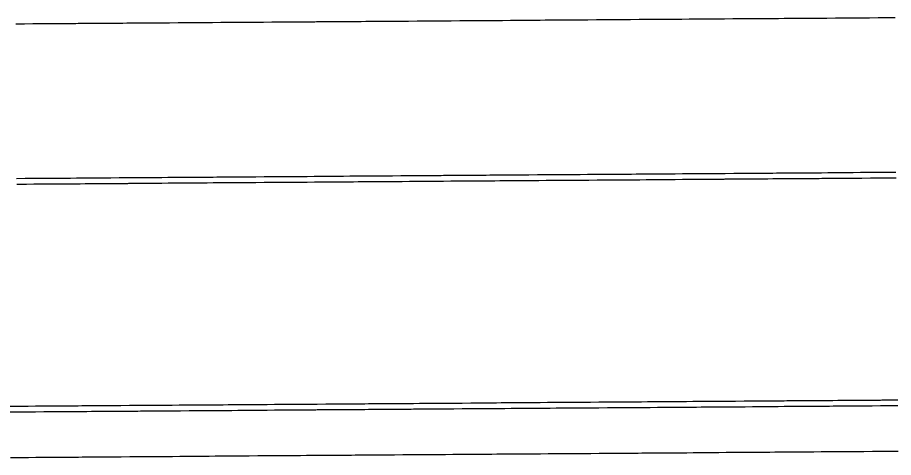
# Model space of a CAD drawing. Extents: x 2145147 to 2158018, y 137519 to 148068.
# Drawn here: x 2152411.8 to 2152514.4, y 142761.9 to 142813.5 of the extents above; entities that cross this region are included whole.
import ezdxf

# ---------------------------------------------------------------- set-up
doc = ezdxf.new("R2010")
doc.units = 0
doc.layers.add('PR_Phasing_Pavement_1', color=7, linetype='Continuous')

msp = doc.modelspace()

# ---------------------------------------------------------------- linework, layer by layer
at = {"layer": 'PR_Phasing_Pavement_1'}
for points in [[(2152411.62, 142812.72), (2152412, 142812.73)], [(2152412, 142812.73), (2152412.01, 142812.73), (2152412.62, 142812.73), (2152413.62, 142812.74), (2152413.69, 142812.74), (2152414.62, 142812.75), (2152415.44, 142812.75), (2152415.62, 142812.75), (2152416.62, 142812.76), (2152417.18, 142812.76), (2152417.62, 142812.77), (2152418.62, 142812.77), (2152418.93, 142812.78), (2152419.62, 142812.78), (2152420.62, 142812.79), (2152420.67, 142812.79), (2152421.62, 142812.8), (2152422.42, 142812.8), (2152422.62, 142812.8), (2152423.62, 142812.81), (2152424.16, 142812.81), (2152424.62, 142812.82), (2152425.62, 142812.82), (2152425.91, 142812.83), (2152426.62, 142812.83), (2152427.62, 142812.84), (2152427.65, 142812.84), (2152428.62, 142812.85), (2152429.4, 142812.85), (2152429.62, 142812.85), (2152430.62, 142812.86), (2152431.14, 142812.86), (2152431.62, 142812.87), (2152432.62, 142812.88), (2152432.89, 142812.88), (2152433.62, 142812.88), (2152434.62, 142812.89), (2152434.63, 142812.89), (2152435.62, 142812.9), (2152436.38, 142812.9), (2152436.62, 142812.9), (2152437.62, 142812.91), (2152438.12, 142812.91), (2152438.62, 142812.92), (2152439.62, 142812.92), (2152439.87, 142812.93), (2152440.62, 142812.93), (2152441.61, 142812.94), (2152441.62, 142812.94), (2152442.62, 142812.95), (2152443.36, 142812.95), (2152443.62, 142812.95), (2152444.62, 142812.96), (2152445.1, 142812.96), (2152445.62, 142812.97), (2152446.62, 142812.97), (2152446.85, 142812.98), (2152447.62, 142812.98), (2152448.59, 142812.99), (2152448.62, 142812.99), (2152449.62, 142813), (2152450.34, 142813), (2152450.62, 142813), (2152451.62, 142813.01), (2152452.08, 142813.01), (2152452.62, 142813.02), (2152453.62, 142813.02), (2152453.83, 142813.03), (2152454.62, 142813.03), (2152455.57, 142813.04), (2152455.62, 142813.04), (2152456.62, 142813.05), (2152457.32, 142813.05), (2152457.62, 142813.05), (2152458.62, 142813.06), (2152459.06, 142813.06), (2152459.62, 142813.07), (2152460.62, 142813.07), (2152460.81, 142813.08), (2152461.62, 142813.08), (2152462, 142813.08), (2152462.56, 142813.09), (2152462.62, 142813.09), (2152463.62, 142813.1), (2152464.3, 142813.1), (2152464.62, 142813.1), (2152465.62, 142813.11), (2152466.05, 142813.11), (2152466.62, 142813.12), (2152467.62, 142813.12), (2152467.79, 142813.13), (2152468.62, 142813.13), (2152469.54, 142813.14), (2152469.62, 142813.14), (2152470.62, 142813.15), (2152471.28, 142813.15), (2152471.62, 142813.15), (2152472.62, 142813.16), (2152473.03, 142813.16), (2152473.62, 142813.17), (2152474.62, 142813.17), (2152474.77, 142813.18), (2152475.62, 142813.18), (2152476.52, 142813.19), (2152476.62, 142813.19), (2152477.62, 142813.2), (2152478.26, 142813.2), (2152478.62, 142813.2), (2152479.62, 142813.21), (2152480.01, 142813.21), (2152480.61, 142813.22), (2152481.61, 142813.22), (2152481.75, 142813.23), (2152482.61, 142813.23), (2152483.5, 142813.24), (2152483.61, 142813.24), (2152484.61, 142813.25), (2152485.24, 142813.25), (2152485.61, 142813.25), (2152486.61, 142813.26), (2152486.99, 142813.26), (2152487.61, 142813.27), (2152488.61, 142813.27), (2152488.73, 142813.28), (2152489.61, 142813.28), (2152490.48, 142813.29), (2152490.61, 142813.29), (2152491.61, 142813.3), (2152492.22, 142813.3), (2152492.61, 142813.3), (2152493.61, 142813.31), (2152493.97, 142813.31), (2152494.61, 142813.32), (2152495.61, 142813.33), (2152495.71, 142813.33), (2152496.61, 142813.33), (2152497.46, 142813.34), (2152497.61, 142813.34), (2152498.61, 142813.35), (2152499.2, 142813.35), (2152499.3, 142813.35), (2152499.61, 142813.35), (2152500.61, 142813.36), (2152500.95, 142813.36), (2152501.61, 142813.37), (2152502.61, 142813.38), (2152502.69, 142813.38), (2152503.61, 142813.38), (2152504.44, 142813.39), (2152504.61, 142813.39), (2152505.61, 142813.4), (2152506.19, 142813.4), (2152506.61, 142813.4), (2152507.61, 142813.41), (2152507.93, 142813.41), (2152508.61, 142813.42), (2152509.61, 142813.43), (2152509.67, 142813.43), (2152510.61, 142813.43), (2152511.42, 142813.44), (2152511.61, 142813.44), (2152512.61, 142813.45), (2152513.17, 142813.45), (2152513.61, 142813.45), (2152514.61, 142813.46)], [(2152412.85, 142794.62), (2152412.86, 142794.62), (2152413.72, 142794.62), (2152414.72, 142794.63), (2152415.72, 142794.64), (2152416.72, 142794.65), (2152416.86, 142794.65), (2152417.72, 142794.65), (2152418, 142794.65), (2152418.72, 142794.66), (2152419.15, 142794.66), (2152419.72, 142794.67), (2152420.29, 142794.67), (2152420.72, 142794.67), (2152421.43, 142794.68), (2152421.72, 142794.68), (2152422.57, 142794.69), (2152422.72, 142794.69), (2152423.72, 142794.7), (2152424.72, 142794.7), (2152424.86, 142794.7), (2152425.72, 142794.71), (2152426, 142794.71), (2152426.72, 142794.72), (2152427.15, 142794.72), (2152427.72, 142794.72), (2152428.29, 142794.73), (2152428.72, 142794.73), (2152429.43, 142794.74), (2152429.72, 142794.74), (2152430.57, 142794.74), (2152430.72, 142794.75), (2152431.72, 142794.75), (2152432.72, 142794.76), (2152432.86, 142794.76), (2152433.72, 142794.77), (2152434, 142794.77), (2152434.72, 142794.77), (2152435.15, 142794.78), (2152435.72, 142794.78), (2152436.29, 142794.79), (2152436.72, 142794.79), (2152437.43, 142794.79), (2152437.72, 142794.8), (2152438.57, 142794.8), (2152438.72, 142794.8), (2152439.72, 142794.81), (2152440.72, 142794.82), (2152440.86, 142794.82), (2152441.72, 142794.82), (2152442, 142794.83), (2152442.72, 142794.83), (2152443.14, 142794.83), (2152443.72, 142794.84), (2152444.29, 142794.84), (2152444.72, 142794.85), (2152445.43, 142794.85), (2152445.72, 142794.85), (2152446.57, 142794.86), (2152446.72, 142794.86), (2152447.72, 142794.87), (2152448.72, 142794.87), (2152448.86, 142794.87), (2152449.72, 142794.88), (2152450, 142794.88), (2152450.72, 142794.89), (2152451.14, 142794.89), (2152451.72, 142794.9), (2152452.29, 142794.9), (2152452.72, 142794.9), (2152453.43, 142794.91), (2152453.72, 142794.91), (2152454.57, 142794.92), (2152454.72, 142794.92), (2152455.72, 142794.92), (2152456.72, 142794.93), (2152456.86, 142794.93), (2152457.72, 142794.94), (2152458, 142794.94), (2152458.72, 142794.95), (2152459.14, 142794.95), (2152459.72, 142794.95), (2152460.29, 142794.96), (2152460.72, 142794.96), (2152461.43, 142794.96), (2152461.72, 142794.97), (2152462.57, 142794.97), (2152462.72, 142794.97), (2152463.72, 142794.98), (2152464.72, 142794.99), (2152464.86, 142794.99), (2152465.72, 142795), (2152466, 142795), (2152466.72, 142795), (2152467.14, 142795.01), (2152467.72, 142795.01), (2152468.29, 142795.01), (2152468.72, 142795.02), (2152469.43, 142795.02), (2152469.72, 142795.02), (2152470.57, 142795.03), (2152470.72, 142795.03), (2152471.72, 142795.04), (2152472.72, 142795.05), (2152472.86, 142795.05), (2152473.72, 142795.05), (2152473.94, 142795.05), (2152474, 142795.05), (2152474.72, 142795.06), (2152475.14, 142795.06), (2152475.72, 142795.07), (2152476.29, 142795.07), (2152476.72, 142795.07), (2152477.43, 142795.08), (2152477.72, 142795.08), (2152478.57, 142795.09), (2152478.72, 142795.09), (2152479.72, 142795.1), (2152480.72, 142795.1), (2152480.86, 142795.1), (2152481.72, 142795.11), (2152482, 142795.11), (2152482.72, 142795.12), (2152483.14, 142795.12), (2152483.72, 142795.12), (2152484.29, 142795.13), (2152484.72, 142795.13), (2152485.43, 142795.14), (2152485.72, 142795.14), (2152486.57, 142795.14), (2152486.72, 142795.15), (2152487.72, 142795.15), (2152488.72, 142795.16), (2152488.86, 142795.16), (2152489.72, 142795.17), (2152490, 142795.17), (2152490.72, 142795.17), (2152491.14, 142795.18), (2152491.72, 142795.18), (2152492.29, 142795.19), (2152492.72, 142795.19), (2152493, 142795.19), (2152493.43, 142795.19), (2152493.72, 142795.2), (2152494.57, 142795.2), (2152494.72, 142795.2), (2152495.72, 142795.21), (2152496.72, 142795.22), (2152496.86, 142795.22), (2152497.71, 142795.22), (2152498, 142795.23), (2152498.71, 142795.23), (2152499.14, 142795.23), (2152499.71, 142795.24), (2152500.29, 142795.24), (2152500.71, 142795.25), (2152501.43, 142795.25), (2152501.71, 142795.25), (2152502.57, 142795.26), (2152502.71, 142795.26), (2152503.71, 142795.27), (2152504.71, 142795.27), (2152504.86, 142795.28), (2152505.71, 142795.28), (2152506, 142795.28), (2152506.71, 142795.29), (2152507.14, 142795.29), (2152507.71, 142795.3), (2152508.29, 142795.3), (2152508.71, 142795.3), (2152509.43, 142795.31), (2152509.71, 142795.31), (2152510.57, 142795.32), (2152510.71, 142795.32), (2152511.71, 142795.32), (2152512.71, 142795.33), (2152512.86, 142795.33), (2152513.71, 142795.34), (2152514, 142795.34), (2152514.71, 142795.35)], [(2152411.7, 142794.61), (2152412.72, 142794.62), (2152412.85, 142794.62)], [(2152412.86, 142793.95), (2152412.86, 142793.95), (2152413.72, 142793.96), (2152414.72, 142793.96), (2152415.72, 142793.97), (2152416.72, 142793.98), (2152416.86, 142793.98), (2152417.72, 142793.98), (2152418.01, 142793.99), (2152418.72, 142793.99), (2152419.15, 142793.99), (2152419.72, 142794), (2152420.29, 142794), (2152420.72, 142794.01), (2152421.44, 142794.01), (2152421.72, 142794.01), (2152422.58, 142794.02), (2152422.72, 142794.02), (2152423.72, 142794.03), (2152424.72, 142794.03), (2152424.86, 142794.04), (2152425.72, 142794.04), (2152426.01, 142794.04), (2152426.72, 142794.05), (2152427.15, 142794.05), (2152427.72, 142794.06), (2152428.29, 142794.06), (2152428.72, 142794.06), (2152429.44, 142794.07), (2152429.72, 142794.07), (2152430.58, 142794.08), (2152430.72, 142794.08), (2152431.72, 142794.08), (2152432.72, 142794.09), (2152432.86, 142794.09), (2152433.72, 142794.1), (2152434.01, 142794.1), (2152434.72, 142794.11), (2152435.15, 142794.11), (2152435.72, 142794.11), (2152436.29, 142794.12), (2152436.72, 142794.12), (2152437.44, 142794.13), (2152437.72, 142794.13), (2152438.58, 142794.13), (2152438.72, 142794.13), (2152439.72, 142794.14), (2152440.72, 142794.15), (2152440.86, 142794.15), (2152441.72, 142794.16), (2152442.01, 142794.16), (2152442.72, 142794.16), (2152443.15, 142794.17), (2152443.72, 142794.17), (2152444.29, 142794.17), (2152444.72, 142794.18), (2152445.44, 142794.18), (2152445.72, 142794.18), (2152446.58, 142794.19), (2152446.72, 142794.19), (2152447.72, 142794.2), (2152448.72, 142794.21), (2152448.86, 142794.21), (2152449.72, 142794.21), (2152450.01, 142794.22), (2152450.72, 142794.22), (2152451.15, 142794.22), (2152451.72, 142794.23), (2152452.29, 142794.23), (2152452.72, 142794.23), (2152453.44, 142794.24), (2152453.72, 142794.24), (2152454.58, 142794.25), (2152454.72, 142794.25), (2152455.72, 142794.26), (2152456.72, 142794.26), (2152456.86, 142794.26), (2152457.72, 142794.27), (2152458.01, 142794.27), (2152458.72, 142794.28), (2152459.15, 142794.28), (2152459.72, 142794.28), (2152460.29, 142794.29), (2152460.72, 142794.29), (2152461.43, 142794.3), (2152461.72, 142794.3), (2152462.58, 142794.31), (2152462.72, 142794.31), (2152463.72, 142794.31), (2152464.72, 142794.32), (2152464.86, 142794.32), (2152465.72, 142794.33), (2152466.01, 142794.33), (2152466.72, 142794.34), (2152467.15, 142794.34), (2152467.72, 142794.34), (2152468.29, 142794.35), (2152468.72, 142794.35), (2152469.43, 142794.35), (2152469.72, 142794.36), (2152470.58, 142794.36), (2152470.72, 142794.36), (2152471.72, 142794.37), (2152472.72, 142794.38), (2152472.86, 142794.38), (2152473.72, 142794.39), (2152473.94, 142794.39), (2152474.01, 142794.39), (2152474.72, 142794.39), (2152475.15, 142794.4), (2152475.72, 142794.4), (2152476.29, 142794.4), (2152476.72, 142794.41), (2152477.43, 142794.41), (2152477.72, 142794.41), (2152478.58, 142794.42), (2152478.72, 142794.42), (2152479.72, 142794.43), (2152480.72, 142794.44), (2152480.86, 142794.44), (2152481.72, 142794.44), (2152482.01, 142794.44), (2152482.72, 142794.45), (2152483.15, 142794.45), (2152483.72, 142794.46), (2152484.29, 142794.46), (2152484.72, 142794.46), (2152485.43, 142794.47), (2152485.72, 142794.47), (2152486.58, 142794.48), (2152486.72, 142794.48), (2152487.72, 142794.49), (2152488.72, 142794.49), (2152488.86, 142794.49), (2152489.72, 142794.5), (2152490.01, 142794.5), (2152490.72, 142794.51), (2152491.15, 142794.51), (2152491.72, 142794.51), (2152492.29, 142794.52), (2152492.72, 142794.52), (2152493, 142794.52), (2152493.43, 142794.53), (2152493.72, 142794.53), (2152494.58, 142794.53), (2152494.72, 142794.54), (2152495.72, 142794.54), (2152496.72, 142794.55), (2152496.86, 142794.55), (2152497.72, 142794.56), (2152498.01, 142794.56), (2152498.72, 142794.56), (2152499.15, 142794.57), (2152499.72, 142794.57), (2152500.29, 142794.58), (2152500.72, 142794.58), (2152501.43, 142794.58), (2152501.72, 142794.59), (2152502.58, 142794.59), (2152502.72, 142794.59), (2152503.72, 142794.6), (2152504.72, 142794.61), (2152504.86, 142794.61), (2152505.72, 142794.61), (2152506.01, 142794.62), (2152506.72, 142794.62), (2152507.15, 142794.62), (2152507.72, 142794.63), (2152508.29, 142794.63), (2152508.72, 142794.64), (2152509.43, 142794.64), (2152509.72, 142794.64), (2152510.58, 142794.65), (2152510.72, 142794.65), (2152511.72, 142794.66), (2152512.72, 142794.66), (2152512.86, 142794.67), (2152513.72, 142794.67), (2152514.01, 142794.67), (2152514.72, 142794.68)], [(2152411.71, 142793.94), (2152412.72, 142793.95), (2152412.86, 142793.95)], [(2152413.05, 142767.93), (2152413.05, 142767.93), (2152413.91, 142767.94), (2152414.91, 142767.94), (2152415.91, 142767.95), (2152416.91, 142767.96), (2152417.05, 142767.96), (2152417.91, 142767.97), (2152418.19, 142767.97), (2152418.91, 142767.97), (2152419.34, 142767.98), (2152419.91, 142767.98), (2152420.48, 142767.98), (2152420.91, 142767.99), (2152421.62, 142767.99), (2152421.91, 142767.99), (2152422.76, 142768), (2152422.91, 142768), (2152423.91, 142768.01), (2152424.91, 142768.02), (2152425.05, 142768.02), (2152425.91, 142768.02), (2152426.19, 142768.02), (2152426.91, 142768.03), (2152427.34, 142768.03), (2152427.91, 142768.04), (2152428.48, 142768.04), (2152428.91, 142768.04), (2152429.62, 142768.05), (2152429.91, 142768.05), (2152430.76, 142768.06), (2152430.91, 142768.06), (2152431.91, 142768.07), (2152432.91, 142768.07), (2152433.05, 142768.07), (2152433.91, 142768.08), (2152434.19, 142768.08), (2152434.91, 142768.09), (2152435.34, 142768.09), (2152435.91, 142768.09), (2152436.48, 142768.1), (2152436.91, 142768.1), (2152437.62, 142768.11), (2152437.91, 142768.11), (2152438.76, 142768.11), (2152438.91, 142768.12), (2152439.91, 142768.12), (2152440.91, 142768.13), (2152441.05, 142768.13), (2152441.91, 142768.14), (2152442.19, 142768.14), (2152442.91, 142768.14), (2152443.34, 142768.15), (2152443.91, 142768.15), (2152444.48, 142768.16), (2152444.91, 142768.16), (2152445.62, 142768.16), (2152445.91, 142768.17), (2152446.76, 142768.17), (2152446.91, 142768.17), (2152447.91, 142768.18), (2152448.91, 142768.19), (2152449.05, 142768.19), (2152449.91, 142768.19), (2152450.19, 142768.2), (2152450.91, 142768.2), (2152451.34, 142768.2), (2152451.91, 142768.21), (2152452.48, 142768.21), (2152452.91, 142768.22), (2152453.62, 142768.22), (2152453.91, 142768.22), (2152454.76, 142768.23), (2152454.91, 142768.23), (2152455.91, 142768.24), (2152456.91, 142768.24), (2152457.05, 142768.25), (2152457.91, 142768.25), (2152458.19, 142768.25), (2152458.91, 142768.26), (2152459.34, 142768.26), (2152459.91, 142768.27), (2152460.48, 142768.27), (2152460.91, 142768.27), (2152461.62, 142768.28), (2152461.91, 142768.28), (2152462.76, 142768.29), (2152462.91, 142768.29), (2152463.91, 142768.29), (2152464.91, 142768.3), (2152465.05, 142768.3), (2152465.91, 142768.31), (2152466.19, 142768.31), (2152466.91, 142768.32), (2152467.34, 142768.32), (2152467.91, 142768.32), (2152468.48, 142768.33), (2152468.91, 142768.33), (2152469.62, 142768.34), (2152469.91, 142768.34), (2152470.76, 142768.34), (2152470.91, 142768.34), (2152471.91, 142768.35), (2152472.91, 142768.36), (2152473.05, 142768.36), (2152473.91, 142768.37), (2152474.13, 142768.37), (2152474.19, 142768.37), (2152474.91, 142768.37), (2152475.34, 142768.38), (2152475.91, 142768.38), (2152476.48, 142768.38), (2152476.91, 142768.39), (2152477.62, 142768.39), (2152477.91, 142768.39), (2152478.76, 142768.4), (2152478.91, 142768.4), (2152479.91, 142768.41), (2152480.91, 142768.42), (2152481.05, 142768.42), (2152481.91, 142768.42), (2152482.19, 142768.43), (2152482.91, 142768.43), (2152483.33, 142768.43), (2152483.91, 142768.44), (2152484.48, 142768.44), (2152484.91, 142768.44), (2152485.62, 142768.45), (2152485.91, 142768.45), (2152486.76, 142768.46), (2152486.91, 142768.46), (2152487.91, 142768.47), (2152488.91, 142768.47), (2152489.05, 142768.47), (2152489.91, 142768.48), (2152490.19, 142768.48), (2152490.91, 142768.49), (2152491.33, 142768.49), (2152491.91, 142768.49), (2152492.48, 142768.5), (2152492.91, 142768.5), (2152493.19, 142768.5), (2152493.62, 142768.51), (2152493.91, 142768.51), (2152494.76, 142768.51), (2152494.91, 142768.52), (2152495.91, 142768.52), (2152496.91, 142768.53), (2152497.05, 142768.53), (2152497.91, 142768.54), (2152498.19, 142768.54), (2152498.91, 142768.54), (2152499.33, 142768.55), (2152499.91, 142768.55), (2152500.48, 142768.56), (2152500.91, 142768.56), (2152501.62, 142768.56), (2152501.91, 142768.57), (2152502.76, 142768.57), (2152502.91, 142768.57), (2152503.91, 142768.58), (2152504.91, 142768.59), (2152505.05, 142768.59), (2152505.91, 142768.59), (2152506.19, 142768.6), (2152506.91, 142768.6), (2152507.33, 142768.6), (2152507.91, 142768.61), (2152508.48, 142768.61), (2152508.91, 142768.62), (2152509.62, 142768.62), (2152509.91, 142768.62), (2152510.76, 142768.63), (2152510.91, 142768.63), (2152511.91, 142768.64), (2152512.91, 142768.64), (2152513.05, 142768.65), (2152513.91, 142768.65), (2152514.19, 142768.65), (2152514.91, 142768.66)], [(2152410.94, 142767.91), (2152411.92, 142767.92), (2152412.91, 142767.93), (2152413.05, 142767.93)], [(2152413.05, 142767.26), (2152413.05, 142767.26), (2152413.91, 142767.27), (2152414.91, 142767.28), (2152415.91, 142767.28), (2152416.91, 142767.29), (2152417.06, 142767.29), (2152417.91, 142767.3), (2152418.2, 142767.3), (2152418.91, 142767.3), (2152419.34, 142767.31), (2152419.91, 142767.31), (2152420.48, 142767.32), (2152420.91, 142767.32), (2152421.63, 142767.32), (2152421.91, 142767.33), (2152422.77, 142767.33), (2152422.91, 142767.33), (2152423.91, 142767.34), (2152424.91, 142767.35), (2152425.06, 142767.35), (2152425.91, 142767.35), (2152426.2, 142767.36), (2152426.91, 142767.36), (2152427.34, 142767.37), (2152427.91, 142767.37), (2152428.48, 142767.37), (2152428.91, 142767.38), (2152429.63, 142767.38), (2152429.91, 142767.38), (2152430.77, 142767.39), (2152430.91, 142767.39), (2152431.91, 142767.4), (2152432.91, 142767.4), (2152433.06, 142767.41), (2152433.91, 142767.41), (2152434.2, 142767.41), (2152434.91, 142767.42), (2152435.34, 142767.42), (2152435.91, 142767.43), (2152436.48, 142767.43), (2152436.91, 142767.43), (2152437.63, 142767.44), (2152437.91, 142767.44), (2152438.77, 142767.45), (2152438.91, 142767.45), (2152439.91, 142767.45), (2152440.91, 142767.46), (2152441.05, 142767.46), (2152441.91, 142767.47), (2152442.2, 142767.47), (2152442.91, 142767.48), (2152443.34, 142767.48), (2152443.91, 142767.48), (2152444.48, 142767.49), (2152444.91, 142767.49), (2152445.63, 142767.5), (2152445.91, 142767.5), (2152446.77, 142767.5), (2152446.91, 142767.51), (2152447.91, 142767.51), (2152448.91, 142767.52), (2152449.05, 142767.52), (2152449.91, 142767.53), (2152450.2, 142767.53), (2152450.91, 142767.53), (2152451.34, 142767.54), (2152451.91, 142767.54), (2152452.48, 142767.54), (2152452.91, 142767.55), (2152453.63, 142767.55), (2152453.91, 142767.56), (2152454.77, 142767.56), (2152454.91, 142767.56), (2152455.91, 142767.57), (2152456.91, 142767.58), (2152457.05, 142767.58), (2152457.91, 142767.58), (2152458.2, 142767.59), (2152458.91, 142767.59), (2152459.34, 142767.59), (2152459.91, 142767.6), (2152460.48, 142767.6), (2152460.91, 142767.61), (2152461.63, 142767.61), (2152461.91, 142767.61), (2152462.77, 142767.62), (2152462.91, 142767.62), (2152463.91, 142767.63), (2152464.91, 142767.63), (2152465.05, 142767.63), (2152465.91, 142767.64), (2152466.2, 142767.64), (2152466.91, 142767.65), (2152467.34, 142767.65), (2152467.91, 142767.66), (2152468.48, 142767.66), (2152468.91, 142767.66), (2152469.63, 142767.67), (2152469.91, 142767.67), (2152470.77, 142767.68), (2152470.91, 142767.68), (2152471.91, 142767.68), (2152472.91, 142767.69), (2152473.05, 142767.69), (2152473.91, 142767.7), (2152474.13, 142767.7), (2152474.2, 142767.7), (2152474.91, 142767.71), (2152475.34, 142767.71), (2152475.91, 142767.71), (2152476.48, 142767.72), (2152476.91, 142767.72), (2152477.63, 142767.72), (2152477.91, 142767.73), (2152478.77, 142767.73), (2152478.91, 142767.73), (2152479.91, 142767.74), (2152480.91, 142767.75), (2152481.05, 142767.75), (2152481.91, 142767.76), (2152482.2, 142767.76), (2152482.91, 142767.76), (2152483.34, 142767.77), (2152483.91, 142767.77), (2152484.48, 142767.77), (2152484.91, 142767.78), (2152485.63, 142767.78), (2152485.91, 142767.78), (2152486.77, 142767.79), (2152486.91, 142767.79), (2152487.91, 142767.8), (2152488.91, 142767.81), (2152489.05, 142767.81), (2152489.91, 142767.81), (2152490.2, 142767.81), (2152490.91, 142767.82), (2152491.34, 142767.82), (2152491.91, 142767.83), (2152492.48, 142767.83), (2152492.91, 142767.83), (2152493.19, 142767.84), (2152493.63, 142767.84), (2152493.91, 142767.84), (2152494.77, 142767.85), (2152494.91, 142767.85), (2152495.91, 142767.86), (2152496.91, 142767.86), (2152497.05, 142767.86), (2152497.91, 142767.87), (2152498.2, 142767.87), (2152498.91, 142767.88), (2152499.34, 142767.88), (2152499.91, 142767.88), (2152500.48, 142767.89), (2152500.91, 142767.89), (2152501.62, 142767.9), (2152501.91, 142767.9), (2152502.77, 142767.9), (2152502.91, 142767.91), (2152503.91, 142767.91), (2152504.91, 142767.92), (2152505.05, 142767.92), (2152505.91, 142767.93), (2152506.2, 142767.93), (2152506.91, 142767.93), (2152507.34, 142767.94), (2152507.91, 142767.94), (2152508.48, 142767.95), (2152508.91, 142767.95), (2152509.62, 142767.95), (2152509.91, 142767.96), (2152510.77, 142767.96), (2152510.91, 142767.96), (2152511.91, 142767.97), (2152512.91, 142767.98), (2152513.05, 142767.98), (2152513.91, 142767.98), (2152514.2, 142767.99), (2152514.91, 142767.99)], [(2152410.95, 142767.25), (2152411.93, 142767.25), (2152412.91, 142767.26), (2152413.05, 142767.26)], [(2152413.09, 142761.92), (2152413.95, 142761.93), (2152414.95, 142761.94), (2152415.95, 142761.94), (2152416.95, 142761.95), (2152417.09, 142761.95), (2152417.95, 142761.96), (2152418.24, 142761.96), (2152418.95, 142761.96), (2152419.38, 142761.97), (2152419.95, 142761.97), (2152420.52, 142761.98), (2152420.95, 142761.98), (2152421.67, 142761.98), (2152421.95, 142761.99), (2152422.81, 142761.99), (2152422.95, 142761.99), (2152423.95, 142762), (2152424.95, 142762.01), (2152425.09, 142762.01), (2152425.95, 142762.01), (2152426.24, 142762.02), (2152426.95, 142762.02), (2152427.38, 142762.03), (2152427.95, 142762.03), (2152428.52, 142762.03), (2152428.95, 142762.04), (2152429.66, 142762.04), (2152429.95, 142762.04), (2152430.81, 142762.05), (2152430.95, 142762.05), (2152431.95, 142762.06), (2152432.95, 142762.07), (2152433.09, 142762.07), (2152433.95, 142762.07), (2152434.24, 142762.07), (2152434.95, 142762.08), (2152435.38, 142762.08), (2152435.95, 142762.09), (2152436.52, 142762.09), (2152436.95, 142762.09), (2152437.66, 142762.1), (2152437.95, 142762.1), (2152438.81, 142762.11), (2152438.95, 142762.11), (2152439.95, 142762.12), (2152440.95, 142762.12), (2152441.09, 142762.12), (2152441.95, 142762.13), (2152442.24, 142762.13), (2152442.95, 142762.14), (2152443.38, 142762.14), (2152443.95, 142762.14), (2152444.52, 142762.15), (2152444.95, 142762.15), (2152445.66, 142762.16), (2152445.95, 142762.16), (2152446.81, 142762.16), (2152446.95, 142762.17), (2152447.95, 142762.17), (2152448.95, 142762.18), (2152449.09, 142762.18), (2152449.95, 142762.19), (2152450.24, 142762.19), (2152450.95, 142762.19), (2152451.38, 142762.2), (2152451.95, 142762.2), (2152452.52, 142762.21), (2152452.95, 142762.21), (2152453.66, 142762.21), (2152453.95, 142762.22), (2152454.81, 142762.22), (2152454.95, 142762.22), (2152455.95, 142762.23), (2152456.95, 142762.24), (2152457.09, 142762.24), (2152457.95, 142762.24), (2152458.24, 142762.25), (2152458.95, 142762.25), (2152459.38, 142762.25), (2152459.95, 142762.26), (2152460.52, 142762.26), (2152460.95, 142762.27), (2152461.66, 142762.27), (2152461.95, 142762.27), (2152462.81, 142762.28), (2152462.95, 142762.28), (2152463.95, 142762.29), (2152464.95, 142762.29), (2152465.09, 142762.29), (2152465.95, 142762.3), (2152466.24, 142762.3), (2152466.95, 142762.31), (2152467.38, 142762.31), (2152467.95, 142762.32), (2152468.52, 142762.32), (2152468.95, 142762.32), (2152469.66, 142762.33), (2152469.95, 142762.33), (2152470.81, 142762.34), (2152470.95, 142762.34), (2152471.95, 142762.34), (2152472.95, 142762.35), (2152473.09, 142762.35), (2152473.95, 142762.36), (2152474.17, 142762.36), (2152474.24, 142762.36), (2152474.95, 142762.37), (2152475.38, 142762.37), (2152475.95, 142762.37), (2152476.52, 142762.38), (2152476.95, 142762.38), (2152477.66, 142762.38), (2152477.95, 142762.39), (2152478.81, 142762.39), (2152478.95, 142762.39), (2152479.95, 142762.4), (2152480.95, 142762.41), (2152481.09, 142762.41), (2152481.95, 142762.42), (2152482.23, 142762.42), (2152482.95, 142762.42), (2152483.38, 142762.43), (2152483.95, 142762.43), (2152484.52, 142762.43), (2152484.95, 142762.44), (2152485.66, 142762.44), (2152485.95, 142762.44), (2152486.81, 142762.45), (2152486.95, 142762.45), (2152487.95, 142762.46), (2152488.95, 142762.47), (2152489.09, 142762.47), (2152489.95, 142762.47), (2152490.23, 142762.47), (2152490.95, 142762.48), (2152491.38, 142762.48), (2152491.95, 142762.49), (2152492.52, 142762.49), (2152492.95, 142762.49), (2152493.23, 142762.5), (2152493.66, 142762.5), (2152493.95, 142762.5), (2152494.81, 142762.51), (2152494.95, 142762.51), (2152495.95, 142762.52), (2152496.95, 142762.52), (2152497.09, 142762.52), (2152497.95, 142762.53), (2152498.23, 142762.53), (2152498.95, 142762.54), (2152499.38, 142762.54), (2152499.95, 142762.54), (2152500.52, 142762.55), (2152500.95, 142762.55), (2152501.66, 142762.56), (2152501.95, 142762.56), (2152502.81, 142762.56), (2152502.95, 142762.57), (2152503.95, 142762.57), (2152504.95, 142762.58), (2152505.09, 142762.58), (2152505.95, 142762.59), (2152506.23, 142762.59), (2152506.95, 142762.59), (2152507.38, 142762.6), (2152507.95, 142762.6), (2152508.52, 142762.61), (2152508.95, 142762.61), (2152509.66, 142762.61), (2152509.95, 142762.62), (2152510.81, 142762.62), (2152510.95, 142762.62), (2152511.95, 142762.63), (2152512.95, 142762.64), (2152513.09, 142762.64), (2152513.95, 142762.64), (2152514.23, 142762.65), (2152514.95, 142762.65)], [(2152411, 142761.91), (2152411.98, 142761.91), (2152412.95, 142761.92), (2152413.09, 142761.92)]]:
    msp.add_lwpolyline(points, dxfattribs=at)

doc.saveas('drawing.dxf')
